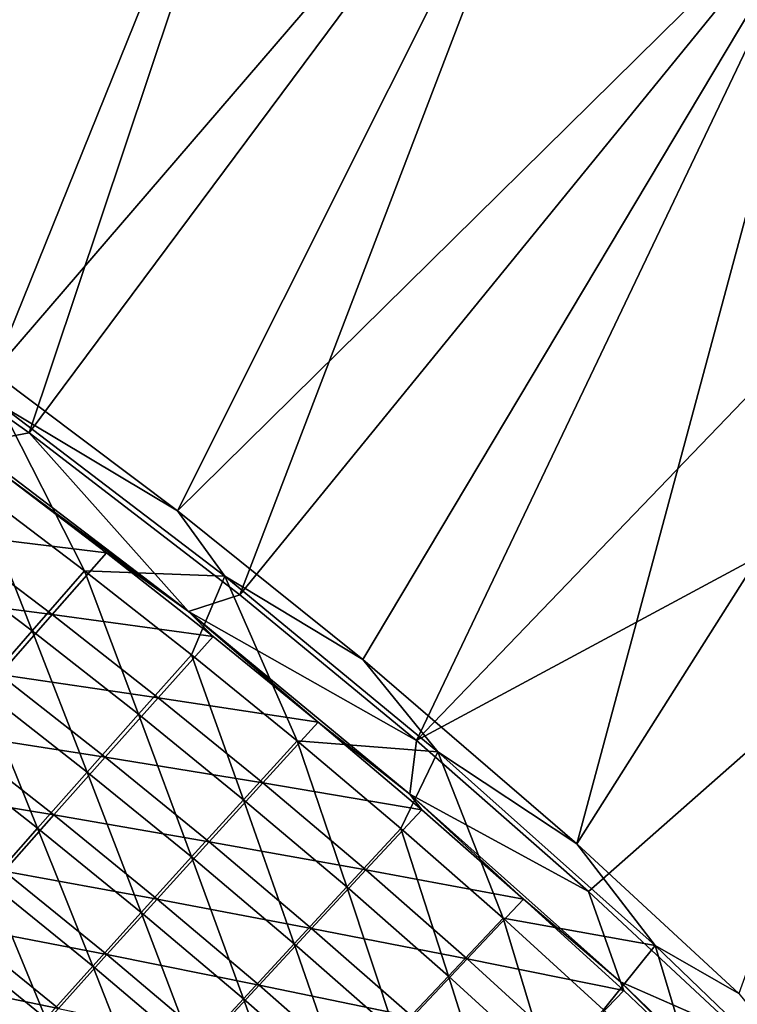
# Model space of a CAD drawing. Header units: metres. Extents: x 0 to 1400, y -1400 to 0.
# Tile 323 of 342: x 1152 to 1191, y -181 to -127. Entities that reach past the tile are written whole.
import ezdxf

# ---------------------------------------------------------------- set-up
doc = ezdxf.new("R2010")
doc.units = ezdxf.units.M

msp = doc.modelspace()

# ---------------------------------------------------------------- linework, layer by layer
at = {"layer": 'None'}
for points in [[(1156.371094, -88.90094, -3), (1127.97998, -130.750443, -32.127945), (1142.121826, -80.183357, -3)], [(1141.674805, -80.81839), (1126.619507, -131.659164, -29.542799), (1155.908936, -89.524254)], [(1139.584961, -138.304794, -32.127876), (1127.97998, -130.750443, -32.127945), (1156.371094, -88.90094, -3)], [(1170.299805, -98.121864, -3), (1139.584961, -138.304794, -32.127876), (1156.371094, -88.90094, -3)], [(1126.619507, -131.659164, -29.542799), (1140.182861, -140.514282, -29.542719), (1155.908936, -89.524254)], [(1155.908936, -89.524254), (1140.182861, -140.514282, -29.542719), (1169.822754, -98.733185)], [(1150.873535, -146.218506, -32.127827), (1139.584961, -138.304794, -32.127876), (1170.299805, -98.121864, -3)], [(1183.887207, -107.838615, -3), (1150.873535, -146.218506, -32.127827), (1170.299805, -98.121864, -3)], [(1140.182861, -140.514282, -29.542719), (1152.828125, -149.50354, -29.542665), (1169.822754, -98.733185)], [(1169.822754, -98.733185), (1152.828125, -149.50354, -29.542665), (1183.39563, -108.437645)], [(1160.899658, -153.749222, -32.1278), (1150.873535, -146.218506, -32.127827), (1183.887207, -107.838615, -3)], [(1197.113159, -118.04203, -3), (1160.899658, -153.749222, -32.1278), (1183.887207, -107.838615, -3)], [(1152.828125, -149.50354, -29.542665), (1164.291504, -158.317215, -29.542643), (1183.39563, -108.437645)], [(1183.39563, -108.437645), (1164.291504, -158.317215, -29.542643), (1196.6073, -118.628517)], [(1197.113159, -118.04203, -3), (1170.98877, -161.840332, -32.127796), (1160.899658, -153.749222, -32.1278)], [(1182.628662, -171.86882, -32.127834), (1170.98877, -161.840332, -32.127796), (1197.113159, -118.04203, -3)], [(1209.957886, -128.721237, -3), (1182.628662, -171.86882, -32.127834), (1197.113159, -118.04203, -3)], [(1164.291504, -158.317215, -29.542643), (1173.908569, -166.240158, -29.542652), (1196.6073, -118.628517)], [(1196.6073, -118.628517), (1173.908569, -166.240158, -29.542652), (1209.437866, -129.294922)], [(1191.453247, -180.010986, -32.127899), (1182.628662, -171.86882, -32.127834), (1209.957886, -128.721237, -3)], [(1173.908569, -166.240158, -29.542652), (1221.869019, -140.424728), (1209.437866, -129.294922)], [(1149.55542, -150.12262, -30.950741), (1152.828125, -149.50354, -29.542665), (1140.182861, -140.514282, -29.542719)], [(1173.908569, -166.240158, -29.542652), (1183.265137, -174.450195, -29.542692), (1221.869019, -140.424728)], [(1183.265137, -174.450195, -29.542692), (1191.704468, -182.314468, -29.542763), (1221.869019, -140.424728)], [(1150.873535, -146.218506, -32.127827), (1160.899658, -153.749222, -32.1278), (1151.264648, -147.97139, -32.845329)], [(1151.264648, -147.97139, -32.845329), (1155.854614, -157.010361, -60.625004), (1149.952271, -152.550491, -60.62534)], [(1151.264648, -147.97139, -32.845329), (1160.899658, -153.749222, -32.1278), (1163.487427, -157.306274, -32.845173)], [(1151.264648, -147.97139, -32.845329), (1163.487427, -157.306274, -32.845173), (1155.854614, -157.010361, -60.625004)], [(1149.55542, -150.12262, -30.950741), (1161.511597, -159.230621, -30.954157), (1152.828125, -149.50354, -29.542665)], [(1161.511597, -159.230621, -30.954157), (1164.291504, -158.317215, -29.542643), (1152.828125, -149.50354, -29.542665)], [(1161.511597, -159.230621, -30.954157), (1149.55542, -150.12262, -30.950741), (1151.162964, -151.575104, -32.354916)], [(1157.046021, -156.024658, -32.355022), (1151.162964, -151.575104, -32.354916), (1148.235962, -154.96553, -60.150478)], [(1157.046021, -156.024658, -32.355022), (1161.511597, -159.230621, -30.954157), (1151.162964, -151.575104, -32.354916)], [(1149.952271, -152.550491, -60.62534), (1152.994629, -160.2733, -88.435326), (1147.121948, -155.841583, -88.436134)], [(1149.952271, -152.550491, -60.62534), (1155.854614, -157.010361, -60.625004), (1152.994629, -160.2733, -88.435326)], [(1160.899658, -153.749222, -32.1278), (1170.98877, -161.840332, -32.127796), (1163.487427, -157.306274, -32.845173)], [(1154.089966, -159.385574, -60.150116), (1148.235962, -154.96553, -60.150478), (1145.405884, -158.259018, -87.972748)], [(1154.089966, -159.385574, -60.150116), (1157.046021, -156.024658, -32.355022), (1148.235962, -154.96553, -60.150478)], [(1147.121948, -155.841583, -88.436134), (1152.994629, -160.2733, -88.435326), (1150.229004, -163.442429, -116.284172)], [(1162.847046, -160.580963, -32.355122), (1157.046021, -156.024658, -32.355022), (1154.089966, -159.385574, -60.150116)], [(1161.511597, -159.230621, -30.954157), (1157.046021, -156.024658, -32.355022), (1162.847046, -160.580963, -32.355122)], [(1155.854614, -157.010361, -60.625004), (1158.785034, -164.813461, -88.434616), (1152.994629, -160.2733, -88.435326)], [(1163.487427, -157.306274, -32.845173), (1161.674683, -161.57872, -60.62471), (1155.854614, -157.010361, -60.625004)], [(1155.854614, -157.010361, -60.625004), (1161.674683, -161.57872, -60.62471), (1158.785034, -164.813461, -88.434616)], [(1161.674683, -161.57872, -60.62471), (1163.487427, -157.306274, -32.845173), (1167.410034, -166.253357, -60.624462)], [(1163.487427, -157.306274, -32.845173), (1170.98877, -161.840332, -32.127796), (1175.064331, -166.854492, -32.845287)], [(1163.487427, -157.306274, -32.845173), (1175.064331, -166.854492, -32.845287), (1167.410034, -166.253357, -60.624462)], [(1151.229858, -162.650635, -87.971764), (1154.089966, -159.385574, -60.150116), (1145.405884, -158.259018, -87.972748)], [(1164.291504, -158.317215, -29.542643), (1161.511597, -159.230621, -30.954157), (1173.908569, -166.240158, -29.542652)], [(1159.862183, -163.91246, -60.149796), (1154.089966, -159.385574, -60.150116), (1151.229858, -162.650635, -87.971764)], [(1159.862183, -163.91246, -60.149796), (1162.847046, -160.580963, -32.355122), (1154.089966, -159.385574, -60.150116)], [(1173.549805, -169.15506, -30.957041), (1161.511597, -159.230621, -30.954157), (1168.563843, -165.242767, -32.355206)], [(1168.563843, -165.242767, -32.355206), (1161.511597, -159.230621, -30.954157), (1162.847046, -160.580963, -32.355122)], [(1161.511597, -159.230621, -30.954157), (1173.549805, -169.15506, -30.957041), (1173.908569, -166.240158, -29.542652)], [(1152.994629, -160.2733, -88.435326), (1155.989014, -167.955185, -116.28315), (1150.229004, -163.442429, -116.284172)], [(1152.994629, -160.2733, -88.435326), (1158.785034, -164.813461, -88.434616), (1155.989014, -167.955185, -116.28315)], [(1168.563843, -165.242767, -32.355206), (1162.847046, -160.580963, -32.355122), (1159.862183, -163.91246, -60.149796)], [(1161.674683, -161.57872, -60.62471), (1164.490967, -169.459839, -88.434006), (1158.785034, -164.813461, -88.434616)], [(1161.674683, -161.57872, -60.62471), (1167.410034, -166.253357, -60.624462), (1164.490967, -169.459839, -88.434006)], [(1170.98877, -161.840332, -32.127796), (1182.628662, -171.86882, -32.127834), (1175.064331, -166.854492, -32.845287)], [(1156.972168, -167.149033, -87.970901), (1151.229858, -162.650635, -87.971764), (1148.463745, -165.821609, -115.83223)], [(1156.972168, -167.149033, -87.970901), (1159.862183, -163.91246, -60.149796), (1151.229858, -162.650635, -87.971764)], [(1150.229004, -163.442429, -116.284172), (1153.286743, -171.003494, -144.165268), (1147.557861, -166.517456, -144.166504)], [(1150.229004, -163.442429, -116.284172), (1155.989014, -167.955185, -116.28315), (1153.286743, -171.003494, -144.165268)], [(1165.550049, -168.544922, -60.149529), (1159.862183, -163.91246, -60.149796), (1156.972168, -167.149033, -87.970901)], [(1165.550049, -168.544922, -60.149529), (1168.563843, -165.242767, -32.355206), (1159.862183, -163.91246, -60.149796)], [(1158.785034, -164.813461, -88.434616), (1161.664917, -172.573975, -116.28228), (1155.989014, -167.955185, -116.28315)], [(1158.785034, -164.813461, -88.434616), (1164.490967, -169.459839, -88.434006), (1161.664917, -172.573975, -116.28228)], [(1174.193848, -170.008774, -32.355274), (1168.563843, -165.242767, -32.355206), (1165.550049, -168.544922, -60.149529)], [(1174.193848, -170.008774, -32.355274), (1173.549805, -169.15506, -30.957041), (1168.563843, -165.242767, -32.355206)], [(1154.175293, -170.292358, -115.830948), (1148.463745, -165.821609, -115.83223), (1145.791626, -168.898376, -143.727341)], [(1154.175293, -170.292358, -115.830948), (1156.972168, -167.149033, -87.970901), (1148.463745, -165.821609, -115.83223)], [(1147.557861, -166.517456, -144.166504), (1153.286743, -171.003494, -144.165268), (1150.678711, -173.957687, -172.072983)], [(1167.410034, -166.253357, -60.624462), (1170.110474, -174.21022, -88.43351), (1164.490967, -169.459839, -88.434006)], [(1167.410034, -166.253357, -60.624462), (1175.064331, -166.854492, -32.845287), (1173.058716, -171.032074, -60.624252)], [(1167.410034, -166.253357, -60.624462), (1173.058716, -171.032074, -60.624252), (1170.110474, -174.21022, -88.43351)], [(1173.908569, -166.240158, -29.542652), (1173.549805, -169.15506, -30.957041), (1183.265137, -174.450195, -29.542692)], [(1175.064331, -166.854492, -32.845287), (1178.618408, -175.912689, -60.624092), (1173.058716, -171.032074, -60.624252)], [(1175.064331, -166.854492, -32.845287), (1182.628662, -171.86882, -32.127834), (1186.894775, -177.395874, -32.845634)], [(1175.064331, -166.854492, -32.845287), (1186.894775, -177.395874, -32.845634), (1178.618408, -175.912689, -60.624092)], [(1162.630371, -171.75296, -87.970161), (1156.972168, -167.149033, -87.970901), (1154.175293, -170.292358, -115.830948)], [(1162.630371, -171.75296, -87.970161), (1165.550049, -168.544922, -60.149529), (1156.972168, -167.149033, -87.970901)], [(1155.989014, -167.955185, -116.28315), (1158.932007, -175.595291, -144.164215), (1153.286743, -171.003494, -144.165268)], [(1155.989014, -167.955185, -116.28315), (1161.664917, -172.573975, -116.28228), (1158.932007, -175.595291, -144.164215)], [(1171.151367, -173.281723, -60.149303), (1165.550049, -168.544922, -60.149529), (1162.630371, -171.75296, -87.970161)], [(1171.151367, -173.281723, -60.149303), (1174.193848, -170.008774, -32.355274), (1165.550049, -168.544922, -60.149529)], [(1151.47168, -173.342224, -143.725784), (1154.175293, -170.292358, -115.830948), (1145.791626, -168.898376, -143.727341)], [(1185.002319, -179.36676, -30.958626), (1173.549805, -169.15506, -30.957041), (1179.735107, -174.877579, -32.355328)], [(1173.549805, -169.15506, -30.957041), (1174.193848, -170.008774, -32.355274), (1179.735107, -174.877579, -32.355328)], [(1173.549805, -169.15506, -30.957041), (1185.002319, -179.36676, -30.958626), (1183.265137, -174.450195, -29.542692)], [(1164.490967, -169.459839, -88.434006), (1167.254517, -177.296585, -116.281555), (1161.664917, -172.573975, -116.28228)], [(1164.490967, -169.459839, -88.434006), (1170.110474, -174.21022, -88.43351), (1167.254517, -177.296585, -116.281555)], [(1159.803101, -174.8685, -115.829857), (1154.175293, -170.292358, -115.830948), (1151.47168, -173.342224, -143.725784)], [(1159.803101, -174.8685, -115.829857), (1162.630371, -171.75296, -87.970161), (1154.175293, -170.292358, -115.830948)], [(1179.735107, -174.877579, -32.355328), (1174.193848, -170.008774, -32.355274), (1171.151367, -173.281723, -60.149303)], [(1153.286743, -171.003494, -144.165268), (1156.292725, -178.52298, -172.071777), (1150.678711, -173.957687, -172.072983)], [(1153.286743, -171.003494, -144.165268), (1158.932007, -175.595291, -144.164215), (1156.292725, -178.52298, -172.071777)], [(1173.058716, -171.032074, -60.624252), (1175.641113, -179.062424, -88.433105), (1170.110474, -174.21022, -88.43351)], [(1173.058716, -171.032074, -60.624252), (1178.618408, -175.912689, -60.624092), (1175.641113, -179.062424, -88.433105)], [(1168.202271, -176.461227, -87.969551), (1162.630371, -171.75296, -87.970161), (1159.803101, -174.8685, -115.829857)], [(1168.202271, -176.461227, -87.969551), (1171.151367, -173.281723, -60.149303), (1162.630371, -171.75296, -87.970161)], [(1182.628662, -171.86882, -32.127834), (1191.453247, -180.010986, -32.127899), (1186.894775, -177.395874, -32.845634)], [(1161.664917, -172.573975, -116.28228), (1164.491211, -180.290619, -144.163345), (1158.932007, -175.595291, -144.164215)], [(1161.664917, -172.573975, -116.28228), (1167.254517, -177.296585, -116.281555), (1164.491211, -180.290619, -144.163345)], [(1157.068481, -177.89119, -143.724457), (1151.47168, -173.342224, -143.725784), (1148.861938, -176.297791, -171.646439)], [(1157.068481, -177.89119, -143.724457), (1159.803101, -174.8685, -115.829857), (1151.47168, -173.342224, -143.725784)], [(1176.66394, -178.12146, -60.149128), (1171.151367, -173.281723, -60.149303), (1168.202271, -176.461227, -87.969551)], [(1176.66394, -178.12146, -60.149128), (1179.735107, -174.877579, -32.355328), (1171.151367, -173.281723, -60.149303)], [(1150.678711, -173.957687, -172.072983), (1153.746948, -181.356827, -200.001617), (1148.164429, -176.817657, -200.00293)], [(1150.678711, -173.957687, -172.072983), (1156.292725, -178.52298, -172.071777), (1153.746948, -181.356827, -200.001617)], [(1170.110474, -174.21022, -88.43351), (1172.755493, -182.120819, -116.280975), (1167.254517, -177.296585, -116.281555)], [(1170.110474, -174.21022, -88.43351), (1175.641113, -179.062424, -88.433105), (1172.755493, -182.120819, -116.280975)], [(1183.265137, -174.450195, -29.542692), (1185.002319, -179.36676, -30.958626), (1191.704468, -182.314468, -29.542763)], [(1165.344849, -179.548828, -115.828957), (1159.803101, -174.8685, -115.829857), (1157.068481, -177.89119, -143.724457)], [(1165.344849, -179.548828, -115.828957), (1168.202271, -176.461227, -87.969551), (1159.803101, -174.8685, -115.829857)], [(1185.185425, -179.847305, -32.355366), (1179.735107, -174.877579, -32.355328), (1176.66394, -178.12146, -60.149128)], [(1185.002319, -179.36676, -30.958626), (1179.735107, -174.877579, -32.355328), (1185.185425, -179.847305, -32.355366)], [(1158.932007, -175.595291, -144.164215), (1161.821167, -183.191406, -172.070786), (1156.292725, -178.52298, -172.071777)], [(1158.932007, -175.595291, -144.164215), (1164.491211, -180.290619, -144.163345), (1161.821167, -183.191406, -172.070786)], [(1178.618408, -175.912689, -60.624092), (1181.080811, -184.014221, -88.432808), (1175.641113, -179.062424, -88.433105)], [(1186.894775, -177.395874, -32.845634), (1184.087158, -180.892975, -60.62397), (1178.618408, -175.912689, -60.624092)], [(1178.618408, -175.912689, -60.624092), (1184.087158, -180.892975, -60.62397), (1181.080811, -184.014221, -88.432808)], [(1154.427246, -180.820145, -171.644928), (1148.861938, -176.297791, -171.646439), (1146.346069, -179.158951, -199.588974)], [(1154.427246, -180.820145, -171.644928), (1157.068481, -177.89119, -143.724457), (1148.861938, -176.297791, -171.646439)], [(1173.685547, -181.272446, -87.96907), (1168.202271, -176.461227, -87.969551), (1165.344849, -179.548828, -115.828957)], [(1173.685547, -181.272446, -87.96907), (1176.66394, -178.12146, -60.149128), (1168.202271, -176.461227, -87.969551)], [(1148.164429, -176.817657, -200.00293), (1153.746948, -181.356827, -200.001617), (1151.294678, -184.096802, -227.951553)], [(1167.254517, -177.296585, -116.281555), (1169.962158, -185.087234, -144.162643), (1164.491211, -180.290619, -144.163345)], [(1167.254517, -177.296585, -116.281555), (1172.755493, -182.120819, -116.280975), (1169.962158, -185.087234, -144.162643)], [(1186.894775, -177.395874, -32.845634), (1189.462646, -185.970764, -60.62389), (1184.087158, -180.892975, -60.62397)], [(1186.894775, -177.395874, -32.845634), (1191.453247, -180.010986, -32.127899), (1197.898804, -187.98877, -32.845207)], [(1186.894775, -177.395874, -32.845634), (1197.898804, -187.98877, -32.845207), (1189.462646, -185.970764, -60.62389)], [(1162.579712, -182.544128, -143.723358), (1157.068481, -177.89119, -143.724457), (1154.427246, -180.820145, -171.644928)], [(1162.579712, -182.544128, -143.723358), (1165.344849, -179.548828, -115.828957), (1157.068481, -177.89119, -143.724457)], [(1182.085571, -183.062241, -60.149002), (1176.66394, -178.12146, -60.149128), (1173.685547, -181.272446, -87.96907)], [(1182.085571, -183.062241, -60.149002), (1185.185425, -179.847305, -32.355366), (1176.66394, -178.12146, -60.149128)], [(1156.292725, -178.52298, -172.071777), (1159.244385, -185.998703, -200.000534), (1153.746948, -181.356827, -200.001617)], [(1156.292725, -178.52298, -172.071777), (1161.821167, -183.191406, -172.070786), (1159.244385, -185.998703, -200.000534)], [(1151.879639, -183.655106, -199.587326), (1154.427246, -180.820145, -171.644928), (1146.346069, -179.158951, -199.588974)], [(1175.641113, -179.062424, -88.433105), (1178.165894, -187.044418, -116.280548), (1172.755493, -182.120819, -116.280975)], [(1175.641113, -179.062424, -88.433105), (1181.080811, -184.014221, -88.432808), (1178.165894, -187.044418, -116.280548)], [(1195.966919, -189.92041, -30.958397), (1185.002319, -179.36676, -30.958626), (1190.542969, -184.915955, -32.355392)], [(1190.542969, -184.915955, -32.355392), (1185.002319, -179.36676, -30.958626), (1185.185425, -179.847305, -32.355366)], [(1185.002319, -179.36676, -30.958626), (1195.966919, -189.92041, -30.958397), (1191.704468, -182.314468, -29.542763)], [(1170.798462, -184.332016, -115.828255), (1165.344849, -179.548828, -115.828957), (1162.579712, -182.544128, -143.723358)], [(1170.798462, -184.332016, -115.828255), (1173.685547, -181.272446, -87.96907), (1165.344849, -179.548828, -115.828957)], [(1190.542969, -184.915955, -32.355392), (1185.185425, -179.847305, -32.355366), (1182.085571, -183.062241, -60.149002)], [(1164.491211, -180.290619, -144.163345), (1167.261719, -187.960754, -172.069992), (1161.821167, -183.191406, -172.070786)], [(1164.491211, -180.290619, -144.163345), (1169.962158, -185.087234, -144.162643), (1167.261719, -187.960754, -172.069992)]]:
    msp.add_3dface(points, dxfattribs=at)

doc.saveas('drawing.dxf')
